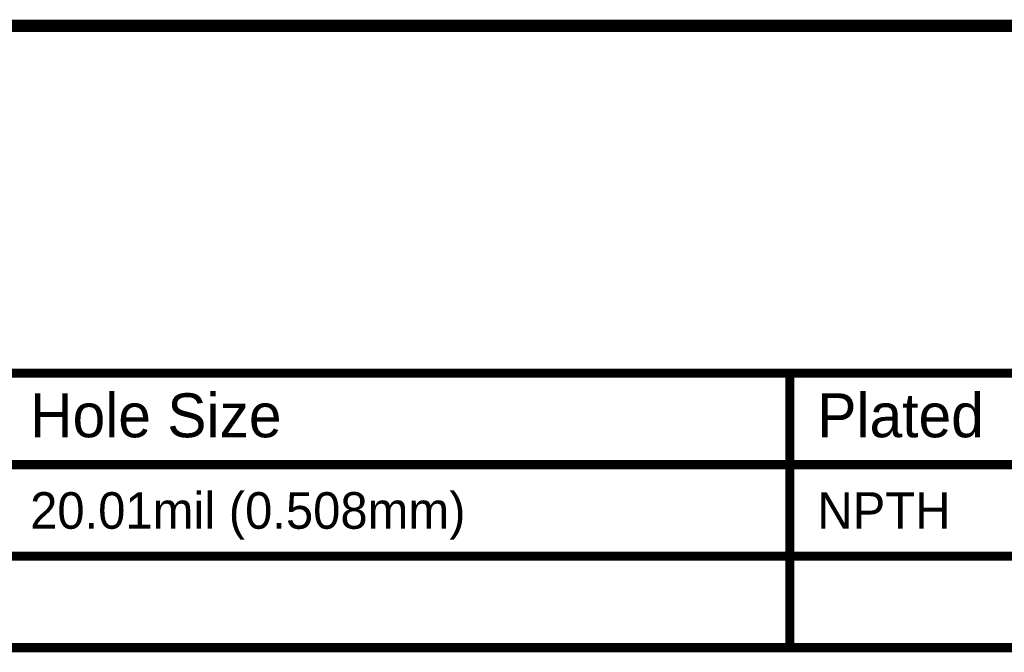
# Model space of a CAD drawing. Header units: millimetres. Extents: x -1.5 to 11.1, y -3 to 5.
# Tile 296 of 323: x -0.2 to 1.4, y 4 to 5. Entities that reach past the tile are written whole.
import ezdxf

# ---------------------------------------------------------------- set-up
doc = ezdxf.new("R2010")
doc.units = ezdxf.units.MM
doc.header["$MEASUREMENT"] = 0
doc.layers.add('Document', color=7, linetype='Continuous', true_color=0x7f7f00)
doc.layers.add('DrillDrawing', color=1, linetype='Continuous', true_color=0xff0000)
doc.styles.add('textstyle117', font='txt')
doc.styles.add('textstyle118', font='txt')
doc.styles.add('textstyle119', font='txt')
doc.styles.add('textstyle120', font='txt')

# ---------------------------------------------------------------- blocks, each defined once
blk = doc.blocks.new('PCB_F___30T_20G_16D_4003_1')
at = {"layer": 'Document'}
blk.add_lwpolyline([(-0.8, 5.027, 0.02, 0.02, 0), (6.5, 5.027, 0.02, 0.02, 0)], format="xyseb", dxfattribs=at)

msp = doc.modelspace()

# ---------------------------------------------------------------- linework, layer by layer
at = {"layer": 'DrillDrawing'}
for points in [[(-1.4925, 4.4575, 0.015, 0.015, 0), (4.1472, 4.4575, 0.015, 0.015, 0)], [(1.0225, 4.0075, 0.015, 0.015, 0), (1.0225, 4.4575, 0.015, 0.015, 0)], [(-1.4925, 4.3075, 0.015, 0.015, 0), (4.1472, 4.3075, 0.015, 0.015, 0)], [(-1.4925, 4.1575, 0.015, 0.015, 0), (4.1472, 4.1575, 0.015, 0.015, 0)], [(-1.4925, 4.0075, 0.015, 0.015, 0), (4.1472, 4.0075, 0.015, 0.015, 0)]]:
    msp.add_lwpolyline(points, format="xyseb", dxfattribs=at)
for points in [[(1.0188, 4.4575, 0.0075, 0.0075, 1), (1.0263, 4.4575, 0.0075, 0.0075, 1)], [(1.0188, 4.0075, 0.0075, 0.0075, 1), (1.0263, 4.0075, 0.0075, 0.0075, 1)]]:
    msp.add_lwpolyline(points, format="xyseb", close=True, dxfattribs=at)

# ---------------------------------------------------------------- block references
msp.add_blockref('PCB_F___30T_20G_16D_4003_1', (0, 0))

# ---------------------------------------------------------------- texts
for s, height, style, p in [('Hole Size', 0.072, 'textstyle119', (-0.2225, 4.3525)), ('Plated', 0.072, 'textstyle117', (1.0675, 4.3525)), ('20.01mil (0.508mm)', 0.06, 'textstyle120', (-0.2225, 4.2025)), ('NPTH', 0.06, 'textstyle118', (1.0675, 4.2025))]:
    msp.add_text(s, height=height, dxfattribs=dict(at, style=style)).set_placement(p)

doc.saveas('drawing.dxf')
